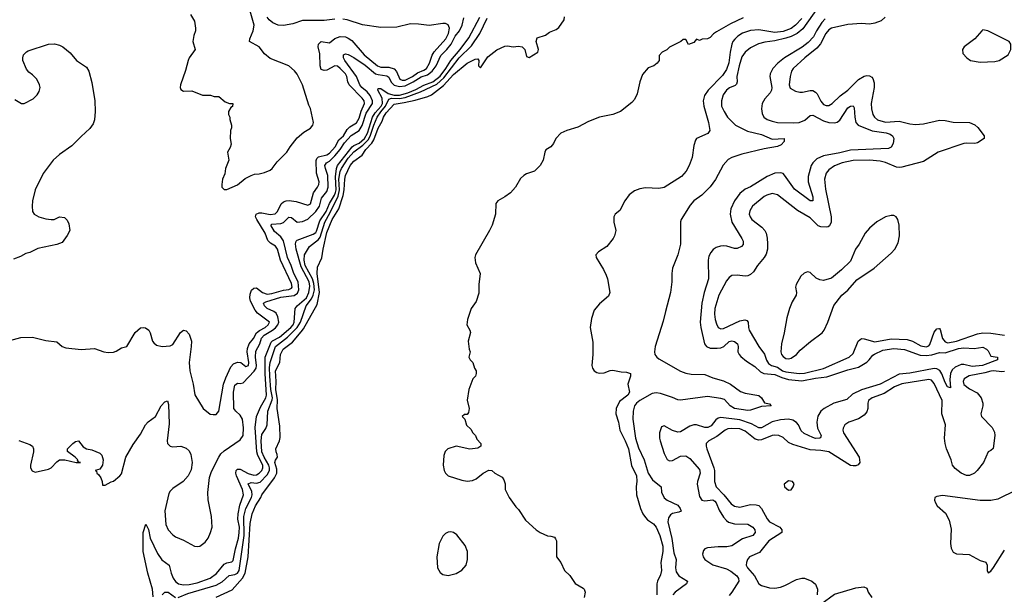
# Model space of a CAD drawing. Header units: inches. Extents: x 1934316 to 2140091, y 524953 to 667329.
# Tile 280 of 384: x 2050536 to 2057829, y 613933 to 618192. Entities that reach past the tile are written whole.
import ezdxf

# ---------------------------------------------------------------- set-up
doc = ezdxf.new("R2010")
doc.units = ezdxf.units.IN
doc.header["$MEASUREMENT"] = 0
doc.layers.add('C0651', color=7, linetype='Continuous')

msp = doc.modelspace()

# ---------------------------------------------------------------- linework, layer by layer
at = {"layer": 'C0651', "color": 5}
for points, elevation in [([(2051800.5, 618230), (2051830, 618181), (2051838.4, 618130), (2051838.4, 618110), (2051826.5, 618073.5), (2051819.5, 618030), (2051835.5, 617970), (2051792.2, 617910), (2051783.1, 617890), (2051764.1, 617815.9), (2051726.8, 617710), (2051724.7, 617690), (2051730, 617674), (2051750, 617662), (2051810, 617664.7), (2051890, 617631.3), (2051950, 617631.3), (2051976.4, 617623.6), (2052010, 617622), (2052058, 617582), (2052090, 617571), (2052114, 617570), (2052110.9, 617549.1), (2052099.6, 617540.4), (2052082, 617510), (2052082, 617490), (2052091.3, 617470), (2052091.6, 617451.6), (2052104.7, 617410), (2052104.7, 617390), (2052098, 617370), (2052096, 617310), (2052101, 617270), (2052094.4, 617245.6), (2052076, 617210), (2052084.7, 617150), (2052061, 617090), (2052056, 617050), (2052038, 617010), (2052032, 616970), (2052034, 616950), (2052050, 616934), (2052070, 616932), (2052150, 616967.3), (2052205.1, 617014.9), (2052250, 617037.3), (2052274.2, 617045.8), (2052310, 617048.2), (2052350, 617058), (2052390, 617076.3), (2052406, 617090), (2052442, 617138), (2052514.5, 617210), (2052538.4, 617250), (2052590, 617315.5), (2052641.7, 617358.3), (2052690, 617388.2), (2052707, 617410), (2052712.8, 617430), (2052690, 617532.3), (2052678, 617558), (2052629.5, 617709.5), (2052590, 617788.7), (2052571.9, 617811.9), (2052530, 617849.2), (2052390, 617904), (2052350, 617939), (2052309.6, 617989.7), (2052237.2, 618030), (2052239.3, 618050), (2052265.1, 618110), (2052272.8, 618150), (2052209.7, 618370)], 260), ([(2056450, 618284.6), (2056335.4, 618124.6), (2056294.2, 618090), (2056250, 618067.8), (2056210, 618054.8), (2056130, 618033.9), (2056054.9, 618025.1), (2056008.1, 618011.9), (2055950, 617983), (2055910, 617951.4), (2055884.6, 617915.4), (2055864.9, 617850), (2055847.9, 617770), (2055850.1, 617730), (2055846.3, 617713.7), (2055836.4, 617703.6), (2055794.4, 617685.6), (2055770.8, 617669.2), (2055746.5, 617633.5), (2055733.1, 617590), (2055734.1, 617550), (2055753.2, 617510), (2055778.3, 617470), (2055837.7, 617410), (2055926.6, 617366.6), (2056030, 617340.1), (2056110, 617306.1), (2056197.3, 617310), (2056199.5, 617290), (2056175, 617265), (2056150, 617252.4), (2056050, 617234.1), (2055884.6, 617195.4), (2055809.6, 617170.4), (2055784.7, 617155.3), (2055747.1, 617113), (2055690, 617006.6), (2055650, 616954), (2055588.6, 616891.4), (2055530, 616848.3), (2055502.9, 616817.1), (2055435.8, 616710), (2055430, 616694), (2055430, 616529.2), (2055410.9, 616450), (2055371.9, 616350), (2055365.2, 616310), (2055366.9, 616250), (2055357.1, 616170), (2055318.3, 616030), (2055303.2, 615956.8), (2055243.1, 615770), (2055237.8, 615730), (2055239.6, 615710), (2055254.4, 615690), (2055270, 615679), (2055430, 615585.7), (2055470, 615572.1), (2055510, 615565.1), (2055610, 615561.9), (2055670, 615537.2), (2055750, 615515.9), (2055799.8, 615490), (2055875, 615435), (2055910, 615423.5), (2056010, 615407.3), (2056031.3, 615390), (2056051.6, 615351.6), (2056090, 615344.7), (2056101, 615330), (2056030, 615325.3), (2055950, 615297), (2055930, 615295.7), (2055829.9, 615310), (2055799.2, 615330), (2055756.4, 615376.4), (2055730, 615385.4), (2055630, 615398.3), (2055430, 615371), (2055410, 615374.4), (2055372.1, 615392.1), (2055281.2, 615421.2), (2055250, 615427.1), (2055219.9, 615420.1), (2055129.7, 615370.3), (2055104.6, 615350), (2055090.8, 615330), (2055079.6, 615290), (2055076.5, 615230), (2055097.9, 615090), (2055118.3, 615018.3), (2055161.5, 614930), (2055192.1, 614832.1), (2055222.3, 614782.3), (2055286.5, 614730), (2055289.5, 614690), (2055309.1, 614649.1), (2055331.2, 614631.2), (2055410, 614593.1), (2055429.2, 614570), (2055434.7, 614550), (2055418.3, 614541.7), (2055370, 614532.4), (2055356.7, 614523.3), (2055340.7, 614499.3), (2055336.8, 614470), (2055366.7, 614346.7), (2055381.6, 614241.6), (2055397.3, 614190), (2055394.5, 614130), (2055399.2, 614099.2), (2055418.4, 614070), (2055482, 614030), (2055475.9, 614010), (2055390.7, 613949.3), (2055374.6, 613930)], 180), ([(2050390, 615794), (2050543.7, 615836.3), (2050630, 615839.1), (2050730, 615814), (2050810, 615804), (2050850, 615770.7), (2050878.5, 615758.5), (2050990, 615748), (2051090, 615753.7), (2051158, 615730), (2051190, 615724.4), (2051230, 615728.7), (2051250, 615735.3), (2051290, 615760.3), (2051330, 615770.5), (2051390, 615873), (2051430, 615907.3), (2051450, 615910.8), (2051467.3, 615907.3), (2051491.3, 615890), (2051502.8, 615870), (2051520.7, 615810), (2051530, 615796), (2051550, 615780.7), (2051590, 615770.6), (2051650, 615773.4), (2051670, 615784.9), (2051726.2, 615873.8), (2051750, 615890.6), (2051770, 615884.9), (2051790, 615860.7), (2051807.4, 615810), (2051806.5, 615770), (2051790.3, 615650), (2051796, 615590), (2051821.3, 615490), (2051832.5, 615412.5), (2051896, 615310), (2051947.9, 615267.9), (2051970, 615264.7), (2051990, 615264.7), (2052010, 615291.3), (2052046, 615490), (2052061.6, 615538.4), (2052099.9, 615620.1), (2052119.2, 615640.8), (2052150, 615653.7), (2052173, 615650), (2052210, 615620.8), (2052231.1, 615630), (2052233, 615650), (2052221.3, 615730), (2052224.3, 615755.7), (2052235.4, 615790), (2052267.3, 615830), (2052288.8, 615871.2), (2052311.5, 615888.5), (2052352.9, 615910), (2052377.5, 615930), (2052385, 615950), (2052297, 616017), (2052279.2, 616039.2), (2052245.8, 616105.8), (2052240.2, 616130), (2052241.8, 616158.2), (2052253, 616187), (2052270, 616202.3), (2052290, 616204.1), (2052334.2, 616170), (2052370, 616158.4), (2052403.2, 616163.2), (2052490, 616186.7), (2052530, 616191.7), (2052550, 616201.2), (2052554.7, 616210), (2052550, 616236.8), (2052467.1, 616410), (2052446.1, 616490), (2052430, 616513.7), (2052394.5, 616534.5), (2052374.1, 616554.1), (2052353.2, 616610), (2052291.6, 616710), (2052283.4, 616730), (2052287.7, 616750), (2052310, 616759.4), (2052330, 616760.8), (2052391.2, 616748.8), (2052427.6, 616752.4), (2052445.7, 616770), (2052473.8, 616826.2), (2052490, 616840.7), (2052510, 616849.3), (2052531.5, 616851.5), (2052584.7, 616844.7), (2052670, 616817.1), (2052690, 616826.4), (2052712.1, 616907.9), (2052742.8, 616950), (2052751.6, 616970), (2052753.5, 616990), (2052735.4, 617055.4), (2052731.5, 617148.5), (2052736.9, 617163.1), (2052750, 617176), (2052810, 617189.1), (2052830, 617202.8), (2052872.2, 617250), (2052899.5, 617300.5), (2052933.1, 617330), (2052961.3, 617378.7), (2052981.8, 617398.2), (2053030, 617426.8), (2053050, 617461.4), (2053065.8, 617514.2), (2053090.3, 617570), (2053088.2, 617590), (2053073.3, 617610), (2052975.2, 617710), (2052966.8, 617730), (2052959.9, 617770), (2052950, 617789.8), (2052910, 617831), (2052890, 617846.1), (2052870, 617850.6), (2052810, 617818.5), (2052790, 617815.1), (2052770, 617821.3), (2052761.5, 617850), (2052758, 617938), (2052746.6, 617990), (2052749.5, 618010.5), (2052770, 618031), (2052830, 618019), (2052870, 618053.4), (2052910, 618066.3), (2052950, 618063.7), (2052970, 618055.8), (2052996.4, 618036.4), (2053087.1, 617930), (2053187.3, 617850), (2053210, 617839.9), (2053270, 617840.3), (2053308.6, 617828.6), (2053327.5, 617807.5), (2053350.8, 617750.8), (2053370, 617742.8), (2053390, 617744.2), (2053445.1, 617770), (2053482.3, 617797.7), (2053530, 617816.3), (2053548.1, 617830), (2053572.1, 617870), (2053591.7, 617928.3), (2053605.7, 617954.3), (2053692, 618050), (2053711.8, 618090), (2053720.2, 618130), (2053710, 618154.6), (2053690, 618163.6), (2053670, 618164.3), (2053570, 618147.9), (2053490, 618158), (2053430, 618160.2), (2053330, 618136), (2053210, 618134.7), (2053073.9, 618153.9), (2052961.2, 618190), (2052930, 618195.6)], 240), ([(2050530, 615073.1), (2050610, 615043.1), (2050630.3, 615030), (2050638.7, 615010), (2050638, 614990), (2050615.6, 614890), (2050616.5, 614870), (2050629.2, 614849.2), (2050650, 614838), (2050750, 614859.3), (2050770, 614870.5), (2050810, 614915.5), (2050831.4, 614928.6), (2050870, 614928.8), (2050954, 614910), (2050986, 614910), (2050972.7, 614912.7), (2050964.7, 614924.7), (2050966, 614930), (2050946, 614950), (2050889.2, 614990.8), (2050889, 615010), (2050930, 615050.8), (2050950, 615066), (2050970.8, 615070.8), (2051007.1, 615027.1), (2051030, 615011.3), (2051070, 615002.8), (2051130, 614978.8), (2051143.4, 614963.4), (2051153.7, 614930), (2051150.3, 614889.7), (2051130, 614859.3), (2051094, 614850), (2051104.7, 614844.7), (2051106.8, 614830), (2051119.9, 614819.9), (2051136.4, 614796.4), (2051147.7, 614770), (2051150, 614742), (2051170, 614742), (2051213.6, 614766.4), (2051230, 614771), (2051277.2, 614810), (2051290, 614826), (2051321.1, 614950), (2051376.2, 615043.8), (2051430, 615120.3), (2051467.3, 615190), (2051488.4, 615211.6), (2051542.3, 615250), (2051582.6, 615330), (2051610, 615359.1), (2051630, 615366.4), (2051639.1, 615339.1), (2051642.9, 615197.1), (2051628.3, 615070), (2051630.3, 615050), (2051650.2, 615030.2), (2051670, 615026.8), (2051730, 615031.1), (2051770, 615015.2), (2051790, 614996.5), (2051803.2, 614970), (2051813.4, 614910), (2051804.8, 614855.2), (2051783.7, 614810), (2051746, 614770), (2051670, 614718), (2051650, 614698), (2051640.6, 614679.4), (2051611, 614551), (2051618.7, 614450), (2051636.2, 614410), (2051670, 614372.9), (2051690, 614358), (2051750, 614334.9), (2051830, 614290.4), (2051850, 614286.7), (2051870, 614290.4), (2051910, 614320.4), (2051931.2, 614350), (2051950, 614391), (2051961.3, 614430), (2051956.3, 614510), (2051932.6, 614632.6), (2051928.5, 614688.5), (2051941.7, 614798.3), (2051956.2, 614843.8), (2052009.9, 614950.1), (2052026.6, 614973.4), (2052050, 614996.8), (2052170, 615078.2), (2052190.7, 615110), (2052194.3, 615165.7), (2052186.6, 615230), (2052170, 615259.7), (2052136.3, 615290), (2052121.4, 615310), (2052119.9, 615430), (2052130, 615483.2), (2052150, 615497.7), (2052170, 615495.6), (2052190, 615499.5), (2052272.9, 615587.1), (2052286.7, 615610), (2052291.1, 615630), (2052282.4, 615690), (2052284.6, 615735.4), (2052314.8, 615790), (2052328, 615832), (2052346.1, 615853.9), (2052409.2, 615890), (2052430, 615907), (2052447.6, 615930), (2052455.4, 615950), (2052448.8, 615988.8), (2052435.7, 616015.7), (2052417.9, 616030), (2052369.9, 616050), (2052348.7, 616070), (2052342.6, 616090), (2052360.1, 616099.9), (2052470, 616135.8), (2052570, 616148), (2052594.5, 616165.5), (2052603.7, 616190), (2052598.9, 616250), (2052565.3, 616310), (2052546.4, 616370), (2052518.6, 616430), (2052490, 616553), (2052470, 616582), (2052422.6, 616622.6), (2052395, 616670), (2052404.1, 616675.9), (2052470, 616680.7), (2052490, 616687.9), (2052530, 616728.4), (2052550, 616726.5), (2052590, 616691.3), (2052630, 616697), (2052670, 616714.2), (2052730.2, 616770), (2052755.5, 616810), (2052771.7, 616870), (2052810, 616918.3), (2052821.4, 616950), (2052818, 617038), (2052800.4, 617090), (2052796.5, 617110), (2052800.7, 617119.3), (2052807.9, 617130), (2052830, 617143.5), (2052870, 617182.3), (2052909, 617230), (2052940.8, 617279.2), (2052990, 617334.3), (2053050, 617371.5), (2053071.7, 617408.3), (2053101.7, 617498.3), (2053149.5, 617570), (2053150.2, 617590), (2053131.1, 617630), (2053110, 617656.1), (2053069.6, 617689.6), (2053054.7, 617710), (2053030.7, 617770), (2052944.9, 617890), (2052934, 617910), (2052934.2, 617930), (2052950, 617937.7), (2052970, 617934), (2053010, 617912.3), (2053094.2, 617854.2), (2053171.1, 617791.1), (2053190, 617784.2), (2053256.1, 617776.1), (2053270, 617766.2), (2053288.4, 617728.4), (2053310, 617706.6), (2053350, 617696.4), (2053390, 617701), (2053450.3, 617730), (2053510, 617768.3), (2053557.1, 617782.9), (2053591, 617810), (2053621.1, 617850), (2053654.6, 617925.4), (2053700.1, 617970), (2053732.3, 618010), (2053761.1, 618070), (2053793.4, 618110), (2053812.1, 618150), (2053826.6, 618206.6)], 220), ([(2051525.6, 613914.4), (2051518.8, 613970), (2051484.5, 614090), (2051450.8, 614250), (2051449.2, 614390), (2051470, 614453), (2051490, 614414.4), (2051502.8, 614350), (2051555.4, 614235.4), (2051589.1, 614189.1), (2051642.7, 614150), (2051657.3, 614090), (2051672.5, 614052.5), (2051688.9, 614028.9), (2051711.8, 614011.8), (2051750, 614002.8), (2051790, 614006.4), (2051850, 614019.3), (2051946.1, 614053.9), (2051993.8, 614086.2), (2052050, 614156.8), (2052070, 614166.2), (2052106.9, 614173.1), (2052116.5, 614183.5), (2052133.7, 614270), (2052157.1, 614350), (2052162.6, 614390), (2052162.9, 614430), (2052152.6, 614490), (2052154, 614530), (2052166.6, 614593.4), (2052194.4, 614670), (2052185.3, 614710), (2052141.2, 614810), (2052136.7, 614830), (2052140.2, 614850), (2052150, 614860.7), (2052170, 614861.7), (2052228, 614828), (2052270, 614816), (2052290, 614818.7), (2052310, 614830.1), (2052329.4, 614850), (2052337.5, 614870), (2052335.9, 614890), (2052300.9, 614960.9), (2052291.2, 614990), (2052280.9, 615170), (2052289.1, 615250.9), (2052319.9, 615320.1), (2052358.9, 615390), (2052364.5, 615410), (2052355, 615570), (2052354.8, 615690), (2052398.9, 615801.1), (2052408.5, 615811.5), (2052460.1, 615839.9), (2052545.2, 615910), (2052560.6, 615930), (2052568.5, 615950), (2052577.5, 616050), (2052592.1, 616070), (2052660.8, 616130), (2052678.5, 616170), (2052684, 616216), (2052681.1, 616250), (2052620.3, 616360.3), (2052583.2, 616490), (2052579.8, 616530), (2052583.9, 616550), (2052590, 616558.8), (2052710, 616602.7), (2052730, 616615.4), (2052735.1, 616624.9), (2052759.5, 616700.5), (2052806.2, 616770), (2052831.4, 616828.6), (2052868.6, 616890), (2052875.8, 616910), (2052878.8, 616930), (2052874.1, 617025.9), (2052883.5, 617090), (2052890.9, 617110), (2052997.4, 617250), (2053010, 617259.8), (2053050, 617275.9), (2053090.6, 617310), (2053112.6, 617350), (2053149.9, 617470.1), (2053170, 617501.7), (2053212.1, 617550), (2053222.5, 617570), (2053220.8, 617610), (2053187.9, 617670), (2053190, 617681.7), (2053210, 617681.4), (2053264.4, 617644.4), (2053310, 617633.3), (2053350, 617631.5), (2053411.3, 617648.7), (2053470, 617673.3), (2053530, 617707.5), (2053597.1, 617730), (2053650, 617772.3), (2053693.1, 617830), (2053728.8, 617890), (2053798, 617970), (2053863.1, 618056.9), (2053943.7, 618210)], 180), ([(2051710, 613908.8), (2051781.1, 613938.9), (2051990, 613999.9), (2052035.2, 614024.8), (2052087.8, 614072.2), (2052130, 614078.7), (2052150, 614088.8), (2052161.7, 614110), (2052199.2, 614370), (2052195.8, 614510), (2052210, 614570), (2052252.8, 614650), (2052258.3, 614670), (2052254.5, 614694.5), (2052229, 614751), (2052250, 614761.5), (2052290, 614756.6), (2052316.3, 614763.7), (2052370, 614818.6), (2052386, 614850), (2052386.1, 614870), (2052380, 614890), (2052345.7, 614950), (2052329, 614990), (2052323.9, 615070), (2052330, 615117.8), (2052358.3, 615161.7), (2052368.5, 615190), (2052373.9, 615290), (2052406.8, 615373.2), (2052408.2, 615390), (2052395.8, 615450), (2052388.2, 615550), (2052385.2, 615614.8), (2052390, 615650.2), (2052429.8, 615770.2), (2052520.7, 615839.3), (2052591.3, 615910), (2052615, 615950), (2052658.5, 616070), (2052697.1, 616122.9), (2052709.8, 616150), (2052718.7, 616190), (2052715.5, 616235.5), (2052704.3, 616270), (2052650.5, 616370), (2052643.2, 616410), (2052645.6, 616450), (2052682.4, 616510), (2052750, 616563.4), (2052760.4, 616579.6), (2052795.3, 616690), (2052836.5, 616763.5), (2052895.3, 616884.7), (2052904.3, 616930), (2052898.6, 617010), (2052910, 617067.1), (2052919.1, 617090), (2052970, 617165.3), (2053010, 617212.1), (2053078.7, 617261.3), (2053117.8, 617302.2), (2053131.6, 617328.4), (2053158.1, 617410), (2053184.5, 617470), (2053210, 617509.1), (2053245.9, 617550), (2053270, 617603.3), (2053290.9, 617609.1), (2053350, 617606.4), (2053390, 617615.4), (2053503.6, 617656.4), (2053625.1, 617714.9), (2053678.2, 617761.8), (2053790, 617909.7), (2053881.2, 617998.8), (2053942.9, 618090), (2053997.6, 618202.4)], 160), ([(2051990, 613911.3), (2052110, 613965.8), (2052186.2, 614053.8), (2052206, 614090), (2052228.4, 614211.6), (2052243.3, 614456.7), (2052257, 614530), (2052283.5, 614590), (2052322.5, 614650), (2052330, 614670.3), (2052422.5, 614797.5), (2052439.7, 614830), (2052440.4, 614860.3), (2052426.1, 614910), (2052430, 614928), (2052445.7, 614950), (2052443.9, 614970), (2052434.4, 614990), (2052434, 615010), (2052460.8, 615070), (2052465.9, 615094.1), (2052462, 615178), (2052441.8, 615310), (2052446.2, 615373.8), (2052432.2, 615450), (2052435.2, 615510), (2052430.9, 615590), (2052462.5, 615650), (2052468.2, 615710), (2052487.9, 615750), (2052557.3, 615802.7), (2052621.7, 615878.3), (2052638.6, 615901.4), (2052738.7, 616081.3), (2052756.2, 616170), (2052739.3, 616310), (2052741.8, 616358.2), (2052773.8, 616426.2), (2052782.6, 616490), (2052810, 616613.7), (2052850, 616710.1), (2052899.8, 616790), (2052932.4, 616887.6), (2052939.2, 616930), (2052943.1, 617010), (2052950, 617035.9), (2052983.6, 617110), (2053010, 617144.2), (2053071.6, 617188.4), (2053100.9, 617230), (2053144.2, 617275.8), (2053159, 617301), (2053190, 617386.8), (2053219.8, 617440.2), (2053230.4, 617470), (2053250, 617500.6), (2053310, 617566), (2053383.1, 617576.9), (2053464.2, 617595.8), (2053558.4, 617621.6), (2053585, 617635), (2053675.8, 617704.2), (2053750, 617784.4), (2053850, 617869), (2053910, 617898.4), (2053930, 617901), (2053935.5, 617890), (2053934.8, 617850), (2053950, 617834.8), (2054003.5, 617916.5), (2054070, 617967.7), (2054130, 617994.8), (2054150, 617998.8), (2054191, 617991), (2054230, 617996.3), (2054258, 617990), (2054277.3, 617970), (2054290, 617918), (2054310, 617911), (2054372.7, 617950), (2054379.3, 617970), (2054361.2, 618030), (2054370, 618056), (2054430, 618078), (2054460.9, 618099.1), (2054510, 618118), (2054530, 618133.4), (2054567.6, 618190), (2054572.3, 618212.3)], 140), ([(2052870, 618194.8), (2052790, 618185.4), (2052630, 618185.3), (2052559.2, 618160.8), (2052490, 618147.5), (2052450, 618151.3), (2052410, 618168.5), (2052382.9, 618190), (2052367.7, 618210)], 240), ([(2055894.5, 618205.5), (2055799.9, 618160.1), (2055698, 618102), (2055673.8, 618086.2), (2055650, 618059), (2055630, 618049), (2055591.6, 618048.4), (2055570, 618038), (2055550, 618048), (2055530, 618022), (2055490, 618008), (2055470, 618046), (2055450, 618046), (2055434, 618030), (2055350, 617988.7), (2055330, 617968.7), (2055294, 617950), (2055272.7, 617927.3), (2055272, 617890), (2055258, 617870), (2055232, 617850), (2055190, 617834), (2055150, 617785.2), (2055128.7, 617731.3), (2055110, 617642), (2055090, 617601.2), (2055070, 617577.2), (2054986.8, 617510), (2054930, 617489.8), (2054830, 617468.7), (2054750, 617438), (2054670, 617394), (2054589.5, 617369.5), (2054543, 617350), (2054506.4, 617310), (2054490, 617274), (2054470.6, 617250), (2054434, 617226), (2054424.7, 617210), (2054413.4, 617150), (2054390.8, 617110), (2054350, 617069.4), (2054290, 617049.5), (2054270, 617038), (2054245.7, 617014.3), (2054207.9, 616950), (2054170.6, 616909.4), (2054130, 616877.8), (2054077, 616850), (2054062.8, 616830), (2054061.1, 616750), (2054036, 616670), (2054016.9, 616630), (2053911.8, 616450), (2053907.9, 616430), (2053911.5, 616390), (2053947, 616310), (2053935.9, 616230), (2053936, 616164), (2053916.7, 616103.3), (2053880.5, 616050), (2053853, 615970), (2053847.7, 615930), (2053871, 615890), (2053874, 615874), (2053858.8, 615810), (2053864.7, 615750), (2053871.3, 615730), (2053862, 615690), (2053872, 615670), (2053892, 615650), (2053904.7, 615610), (2053918, 615590), (2053918, 615570), (2053911.3, 615550), (2053891.3, 615530), (2053862.8, 615450), (2053851.3, 615371.3), (2053864.7, 615310), (2053859.6, 615280.4), (2053850, 615266), (2053830, 615266), (2053814, 615250), (2053832, 615232), (2053846.4, 615186.4), (2053876.9, 615156.9), (2053892, 615130), (2053910.9, 615110.9), (2053922, 615082), (2053951.3, 615050), (2053952, 615030), (2053930, 615015.3), (2053870.5, 615009.5), (2053770, 615029.8), (2053707.8, 615012.2), (2053687.6, 614992.4), (2053677.3, 614962.7), (2053672, 614890), (2053679.5, 614850), (2053690, 614830.2), (2053710, 614812.3), (2053810, 614778.8), (2053850, 614771), (2053890, 614776), (2053918, 614790), (2053970, 614831.3), (2054010, 614852), (2054034, 614850), (2054054, 614830), (2054110, 614802), (2054122, 614782), (2054130.9, 614750.9), (2054132, 614710), (2054162, 614650), (2054210, 614582), (2054230, 614562), (2054283.5, 614483.5), (2054362, 614410), (2054390, 614391.3), (2054446, 614366), (2054470, 614364.7), (2054496, 614356), (2054505.4, 614345.4), (2054510.8, 614330), (2054511.3, 614210), (2054544.7, 614170), (2054572, 614110), (2054610, 614072), (2054650, 614012), (2054710, 613978), (2054718, 613970), (2054724.7, 613950), (2054716, 613910)], 140), ([(2056330, 618199.9), (2056282.5, 618150), (2056250, 618127), (2056190, 618105), (2056130, 618096.2), (2056010, 618115.3), (2055950, 618111.3), (2055888.6, 618091.4), (2055855.6, 618070), (2055831.9, 618048.1), (2055818.7, 618030), (2055811, 618009), (2055798.3, 617950), (2055789.3, 617870.7), (2055770, 617821.5), (2055742.1, 617777.9), (2055635.9, 617670), (2055608.6, 617630), (2055599.5, 617590), (2055603.2, 617550), (2055637.8, 617430), (2055648, 617370), (2055631.7, 617348.3), (2055550, 617312), (2055540.9, 617299.1), (2055530, 617258), (2055517.8, 617170), (2055495.2, 617110), (2055473.2, 617070), (2055437, 617030), (2055310, 616948.7), (2055270, 616940.3), (2055170, 616944.7), (2055130, 616938.9), (2055090, 616923.7), (2055050, 616894.6), (2055017.8, 616850), (2054982.3, 616777.7), (2054946.8, 616750), (2054936.3, 616730), (2054936.4, 616690), (2054950.4, 616630), (2054942.6, 616590), (2054931.7, 616570), (2054884.9, 616510), (2054823.8, 616470), (2054803, 616450), (2054805.3, 616430), (2054860.4, 616340.4), (2054879.2, 616299.2), (2054889.4, 616270), (2054907, 616170), (2054896.3, 616143.7), (2054830, 616086.6), (2054790, 616039.7), (2054770, 615978), (2054762.4, 615910), (2054781.3, 615801.3), (2054781.1, 615710), (2054773.4, 615630), (2054777.7, 615610), (2054790.1, 615590.1), (2054810, 615576.3), (2054830, 615570.9), (2054865.3, 615574.7), (2054910, 615591.8), (2054930, 615594.7), (2054990, 615582.4), (2055030, 615580.5), (2055061, 615570), (2055061, 615550), (2055041, 615490), (2055052.4, 615430), (2055040.5, 615410), (2054978.9, 615361.1), (2054953.7, 615310), (2054950.3, 615270), (2054970.2, 615210), (2054980.6, 615150), (2055020.5, 615070), (2055044.1, 615010), (2055066.6, 614886.6), (2055103.5, 614810), (2055107.2, 614772.8), (2055102.8, 614730), (2055105.3, 614670), (2055134.9, 614570), (2055152.2, 614530), (2055170, 614503), (2055186, 614486), (2055230, 614454.9), (2055250, 614430.3), (2055278, 614370), (2055298.8, 614290), (2055300.4, 614250), (2055284.5, 614170), (2055290.1, 614109.9), (2055282.5, 614077.4), (2055259.6, 614030), (2055255.8, 614010), (2055256.1, 613930)], 160), ([(2056502.7, 618197.3), (2056477, 618170), (2056437.9, 618110), (2056415.6, 618064.4), (2056376.7, 618023.3), (2056331.2, 617988.8), (2056201.6, 617910), (2056151.3, 617868.7), (2056115.4, 617830), (2056095.4, 617790), (2056092.5, 617770), (2056107, 617690), (2056104.1, 617670), (2056094.3, 617650), (2056055.6, 617604.4), (2056034.6, 617570), (2056031.6, 617530), (2056036, 617496), (2056048.8, 617470), (2056072.5, 617452.5), (2056110, 617438.9), (2056150, 617430.8), (2056270, 617426.4), (2056309.6, 617430.4), (2056352, 617448), (2056390, 617480.8), (2056410, 617483.3), (2056490, 617441.2), (2056530, 617429.5), (2056570, 617427.4), (2056590, 617432.7), (2056610, 617447.6), (2056670, 617537.3), (2056690, 617551.9), (2056710, 617554), (2056717.6, 617537.6), (2056721.7, 617470), (2056729.1, 617430), (2056746.7, 617410), (2056850, 617368.4), (2056953.3, 617353.3), (2056984.2, 617344.2), (2057000.3, 617330), (2057009.7, 617310), (2057006.6, 617273.4), (2056990, 617247.2), (2056970, 617238.1), (2056690, 617224.2), (2056610, 617204.1), (2056490, 617182.9), (2056440, 617160), (2056410, 617131.6), (2056397.5, 617110), (2056375.7, 617030), (2056376.9, 616990), (2056410, 616879.3), (2056410, 616848.4), (2056390, 616848.5), (2056275.2, 616935.2), (2056200.3, 617040.3), (2056190, 617051.5), (2056170, 617057.8), (2056130, 617053.4), (2056071.5, 617028.5), (2055950, 616952), (2055910, 616934.4), (2055870, 616902.7), (2055830.1, 616850), (2055804.1, 616790), (2055798.1, 616750), (2055810.8, 616690), (2055885.2, 616570), (2055894.9, 616550), (2055894.4, 616525.6), (2055882.4, 616510), (2055850, 616495.6), (2055830, 616496.1), (2055772.6, 616512.6), (2055750, 616514.7), (2055726.5, 616513.5), (2055695.7, 616504.3), (2055672.1, 616487.9), (2055654.3, 616465.7), (2055641.3, 616438.7), (2055634.2, 616410), (2055638.3, 616270), (2055606.9, 616170), (2055589.1, 616090), (2055576.2, 615950), (2055580.7, 615910), (2055608.5, 615790), (2055623.6, 615770), (2055650, 615757.3), (2055702.8, 615757.2), (2055730, 615760.5), (2055750.6, 615769.4), (2055790, 615805.8), (2055810, 615811), (2055830, 615807.4), (2055852.9, 615790), (2055858, 615770), (2055856.2, 615730), (2055864.7, 615710), (2055876.3, 615696.3), (2055919.6, 615659.7), (2055980.8, 615620.8), (2056022.3, 615582.3), (2056048, 615570), (2056130, 615562.4), (2056180.5, 615540.5), (2056230, 615526.1), (2056330, 615515.5), (2056430, 615534.9), (2056514.7, 615545.3), (2056670, 615596.5), (2056750, 615615.7), (2056810, 615654), (2056828.6, 615670), (2056854.1, 615705.9), (2056866.2, 615713.8), (2056930, 615742.8), (2057010, 615755.6), (2057090, 615746.5), (2057205.9, 615705.9), (2057250, 615702.8), (2057293.1, 615706.9), (2057350, 615725.9), (2057390, 615722.9), (2057490, 615755.5), (2057530, 615758.6), (2057604.4, 615755.6), (2057670, 615763.6), (2057698, 615750), (2057710, 615738), (2057730, 615698.8), (2057778, 615690), (2057779.1, 615670), (2057668, 615630), (2057590, 615622.6), (2057530, 615637.2), (2057510, 615636), (2057464.4, 615615.6), (2057442.7, 615597.3), (2057430.1, 615570), (2057424.8, 615524.8), (2057430, 615462.7), (2057409.2, 615470), (2057390, 615503), (2057367.1, 615567.1), (2057351.5, 615591.5), (2057330, 615604.6), (2057310, 615607.7), (2057130, 615572.5), (2057050, 615563.4), (2056910, 615489.3), (2056770, 615448.5), (2056704.3, 615415.7), (2056662.8, 615377.2), (2056565.2, 615350), (2056494.5, 615310), (2056468.8, 615290), (2056446.5, 615253.5), (2056439.2, 615210), (2056445.1, 615165.1), (2056472.4, 615110), (2056466.2, 615093.8), (2056459.1, 615090), (2056430, 615088.7), (2056410, 615094.6), (2056345.3, 615125.3), (2056325, 615145), (2056303.4, 615190), (2056290, 615207.1), (2056263, 615223), (2056229.9, 615229.9), (2056170, 615226.2), (2056110, 615211.2), (2056030, 615166.8), (2056010, 615168), (2055956.6, 615196.6), (2055870, 615225.1), (2055730, 615243.4), (2055710, 615238.8), (2055693, 615227), (2055657.6, 615182.4), (2055631.8, 615168.2), (2055610, 615169.1), (2055550, 615189.2), (2055530, 615189.9), (2055500.7, 615179.3), (2055430, 615138), (2055410, 615135.9), (2055370, 615147.9), (2055310, 615181.6), (2055290, 615173.2), (2055275, 615130), (2055273.7, 615090), (2055279.1, 615070), (2055310, 614977), (2055332.1, 614932.1), (2055350, 614922.5), (2055370, 614924.3), (2055430, 614956.1), (2055470, 614959.8), (2055499.8, 614939.8), (2055570, 614857.6), (2055576.8, 614830), (2055555.5, 614770), (2055553.8, 614750), (2055570, 614657), (2055587.8, 614630), (2055610, 614624.9), (2055670, 614632.6), (2055684.1, 614624.1), (2055694.7, 614610), (2055717.3, 614557.3), (2055750, 614504.2), (2055770, 614479), (2055786.5, 614466.5), (2055830, 614455), (2055930, 614453.9), (2055965.3, 614430), (2055980.8, 614410), (2055984.4, 614390), (2055967, 614370), (2055890, 614343.4), (2055810, 614292.5), (2055774.1, 614285.9), (2055710, 614285.2), (2055630, 614277.3), (2055610.8, 614269.2), (2055601.8, 614258.2), (2055594.2, 614230), (2055597.7, 614210), (2055611.2, 614190), (2055670, 614151.4), (2055770, 614122.2), (2055804.3, 614104.3), (2055846.5, 614070), (2055860.4, 614050), (2055862, 614030), (2055810, 613948.5), (2055790, 613925.3)], 220), ([(2056947.6, 618210), (2056916.1, 618183.9), (2056870, 618164.9), (2056830, 618159.6), (2056770, 618162.6), (2056670, 618155.7), (2056550, 618128.9), (2056530, 618115.7), (2056507.8, 618090), (2056467.7, 618012.3), (2056440, 617980), (2056352.1, 617910), (2056265.5, 617830), (2056252.9, 617810), (2056242, 617770), (2056235.3, 617710), (2056243.8, 617683.8), (2056282, 617662), (2056313.5, 617653.5), (2056333.8, 617653.8), (2056390, 617668), (2056410, 617666.7), (2056430, 617655.6), (2056441.7, 617641.7), (2056470, 617588.9), (2056490, 617563.2), (2056510, 617554.7), (2056530, 617556.5), (2056554.5, 617570), (2056613.9, 617626.1), (2056669.9, 617670.1), (2056750, 617749.2), (2056790, 617772.4), (2056810, 617777.3), (2056830, 617775.6), (2056846.7, 617766.7), (2056855.6, 617755.6), (2056863.9, 617723.9), (2056864.3, 617690), (2056841.8, 617570), (2056846, 617530), (2056855.5, 617490), (2056867.1, 617470), (2056890.3, 617450), (2056950, 617432.8), (2057050, 617438.8), (2057130, 617418.8), (2057170, 617414.7), (2057230, 617419.9), (2057350, 617447.2), (2057390, 617444.5), (2057450, 617432.8), (2057570, 617429.6), (2057610, 617413.6), (2057632.5, 617392.5), (2057680.5, 617330), (2057679.1, 617310), (2057630, 617279.4), (2057610, 617274.5), (2057550, 617277), (2057530, 617273), (2057339.1, 617210), (2057230, 617141), (2057070, 617099.4), (2057050, 617096.2), (2057030, 617099.4), (2056950, 617132.8), (2056910, 617144.3), (2056830, 617151.4), (2056710, 617149), (2056628.2, 617130), (2056570, 617107.6), (2056530, 617078.5), (2056510, 617054.7), (2056496.9, 617010), (2056503.8, 616936.2), (2056547.5, 616730), (2056545.4, 616690), (2056535, 616665), (2056524.1, 616655.9), (2056510, 616652.8), (2056470, 616656.8), (2056450, 616664.8), (2056390, 616722.8), (2056296.7, 616776.6), (2056150, 616893.3), (2056110, 616902.9), (2056070, 616891.9), (2056050, 616880.2), (2055964.5, 616810), (2055944.3, 616775.7), (2055940.2, 616750), (2055945.6, 616730), (2055959, 616710), (2056033.7, 616653.7), (2056054.4, 616630), (2056064.2, 616610), (2056072.4, 616572.4), (2056075, 616530), (2056073.7, 616490), (2056065, 616455), (2056050.2, 616430), (2055999.6, 616370), (2055970, 616323.6), (2055950, 616302.6), (2055930, 616292.4), (2055910, 616289.8), (2055850, 616298.7), (2055810, 616295.6), (2055790, 616281.5), (2055770, 616256.4), (2055714.2, 616150), (2055683.8, 616050), (2055681.6, 616010), (2055686.4, 615970), (2055696.4, 615936.4), (2055710, 615910.2), (2055730, 615900.5), (2055750, 615903.1), (2055870, 615959.6), (2055907.8, 615967.8), (2055922.5, 615962.5), (2055932.5, 615950), (2055932.9, 615910), (2055938.8, 615890), (2056011.6, 615770), (2056053, 615713), (2056067.3, 615667.3), (2056082.7, 615642.7), (2056103.6, 615630), (2056150, 615615.6), (2056187.1, 615590), (2056210, 615581.2), (2056310, 615570.4), (2056350, 615571.2), (2056490, 615605.5), (2056679.1, 615690), (2056710, 615717.4), (2056746.6, 615810), (2056770, 615827.9), (2056790, 615827.1), (2056870, 615804.4), (2056990, 615826.6), (2057110, 615821.2), (2057150, 615809.5), (2057210, 615775.1), (2057250, 615767), (2057270, 615775.3), (2057276.5, 615783.5), (2057310, 615875.6), (2057330, 615901.7), (2057343.4, 615903.4), (2057350, 615903.8), (2057354.5, 615894.5), (2057370.1, 615830), (2057390, 615803.8), (2057410, 615795.7), (2057474.5, 615810), (2057630, 615862.7), (2057670.1, 615870.1), (2057729.1, 615869.1), (2057830, 615852.6)], 240), ([(2050499.5, 617599.5), (2050550, 617571), (2050570, 617571), (2050635.9, 617604.1), (2050666.2, 617633.8), (2050681.3, 617658.7), (2050687.6, 617690), (2050683.6, 617710), (2050661.6, 617750), (2050630, 617783.6), (2050603.6, 617803.6), (2050585.9, 617825.9), (2050559.7, 617890), (2050558, 617910), (2050563.6, 617930), (2050585.7, 617954.3), (2050599.4, 617960.6), (2050750, 618011.4), (2050792.7, 618012.7), (2050830, 618003.1), (2050856.3, 617990), (2050910, 617944.9), (2050956.3, 617890), (2051030, 617840.3), (2051048, 617810), (2051070, 617726), (2051091.3, 617590), (2051095.5, 617510), (2051089.1, 617450), (2051079.3, 617420.7), (2051055.4, 617384.6), (2050990, 617326.6), (2050922.2, 617257.8), (2050830, 617193), (2050783.1, 617150), (2050710, 617051.8), (2050650.3, 616930), (2050631.7, 616850), (2050627.4, 616810), (2050630.4, 616770.4), (2050642, 616750), (2050678, 616730), (2050730, 616715.8), (2050769.5, 616710.5), (2050790, 616710.7), (2050830, 616730.6), (2050866.8, 616726.8), (2050887.1, 616707.1), (2050899.9, 616679.9), (2050907.3, 616630), (2050888.1, 616591.9), (2050850, 616541.2), (2050810, 616526.6), (2050670, 616496.2), (2050610, 616467.3), (2050581.3, 616458.7), (2050543, 616437), (2050490, 616418)], 240), ([(2057830, 615583.9), (2057810, 615581.8), (2057750, 615590.5), (2057730, 615587.6), (2057685.8, 615574.2), (2057568.8, 615551.2), (2057531.7, 615530), (2057524.2, 615510), (2057530, 615489.1), (2057570, 615454.9), (2057626.9, 615426.9), (2057656.5, 615390), (2057670.2, 615350), (2057670.2, 615329.8), (2057655.8, 615270), (2057660.4, 615250), (2057738.8, 615170), (2057755.6, 615135.6), (2057759.3, 615110), (2057745.4, 615014.6), (2057730, 614998), (2057710, 614988), (2057674.4, 614910), (2057628.9, 614850), (2057608.4, 614830), (2057570, 614812.8), (2057550, 614813.6), (2057509.9, 614829.9), (2057464.3, 614864.3), (2057445.3, 614890), (2057435.6, 614930), (2057400.3, 615010), (2057389.8, 615050), (2057386.5, 615090), (2057392.5, 615190), (2057366, 615270), (2057368.4, 615370), (2057310, 615495.8), (2057290, 615519.9), (2057270, 615524.7), (2057070, 615493.9), (2057014.7, 615470), (2056939, 615421), (2056850.8, 615389.2), (2056822.8, 615370), (2056817.3, 615350), (2056819, 615310), (2056810, 615285.1), (2056790, 615259.7), (2056750, 615232.9), (2056677.3, 615210), (2056648.4, 615190), (2056634.6, 615165.4), (2056633.1, 615150), (2056638.5, 615130), (2056754, 614950), (2056758.7, 614910), (2056747.2, 614892.8), (2056730, 614886.3), (2056710, 614884), (2056688.8, 614888.8), (2056530, 614989.9), (2056470, 614999.3), (2056390, 615003.7), (2056262.5, 615042.5), (2056230, 615059.3), (2056190, 615096.1), (2056159.3, 615110), (2056130, 615113.3), (2056110, 615110.5), (2056030, 615078.2), (2056010, 615075.8), (2055983.1, 615083.1), (2055910, 615141.1), (2055870, 615159.9), (2055810, 615162.8), (2055781.5, 615158.5), (2055761.6, 615150), (2055698.4, 615101.6), (2055641.1, 615070), (2055621.1, 615050), (2055620.3, 615030), (2055626, 615010), (2055678.1, 614870), (2055682.4, 614850), (2055681.3, 614770), (2055694.5, 614730), (2055751.4, 614670), (2055804.6, 614604.6), (2055830, 614586.3), (2055870, 614579.2), (2055950, 614599.4), (2055990, 614597.1), (2056010.1, 614590.1), (2056030.1, 614570.1), (2056071.6, 614491.6), (2056090, 614471.1), (2056165.3, 614430), (2056180.9, 614410), (2056180.3, 614390), (2056085.2, 614330), (2056016.6, 614243.4), (2055942, 614210), (2055926.3, 614190), (2055919, 614170), (2055917.8, 614150), (2055926.9, 614130), (2055977.6, 614070), (2056010.2, 614010.2), (2056030, 613998), (2056090, 613981.3), (2056130, 613979.5), (2056170, 613985.7), (2056202.6, 613997.4), (2056290, 614043), (2056330, 614053), (2056350, 614053), (2056402.8, 614030), (2056430, 614007.3), (2056446.4, 613970), (2056441.6, 613930)], 240), ([(2057916, 614704), (2057781.4, 614638.6), (2057730, 614628), (2057650, 614628.6), (2057370, 614665.2), (2057330, 614658), (2057314, 614650), (2057312, 614630), (2057318, 614610), (2057331.3, 614590), (2057393.7, 614533.7), (2057421.4, 614481.4), (2057435.4, 614415.4), (2057430.3, 614310), (2057436.1, 614276.1), (2057450, 614245.5), (2057473.7, 614233.7), (2057568, 614228), (2057650, 614184.7), (2057690.9, 614170.9), (2057701, 614150), (2057702.8, 614110), (2057710, 614092), (2057730, 614104.7), (2057750, 614131), (2057830, 614260.7)], 260), ([(2051590.9, 613930), (2051610, 613948.2), (2051636.1, 613950), (2051689.1, 613909.1)], 160), ([(2056470, 613860.7), (2056570, 613934), (2056730, 613980.3), (2056788.2, 613988.2), (2056810, 613978.8), (2056821.6, 613950), (2056848, 613910)], 240)]:
    msp.add_lwpolyline(points, dxfattribs=dict(at, elevation=elevation))
for points, elevation in [([(2057670, 618115.3), (2057662, 618110), (2057610, 618048.7), (2057532, 617990), (2057518, 617970), (2057522, 617942), (2057551.3, 617910), (2057578, 617890), (2057650, 617876.9), (2057758.3, 617881.7), (2057790, 617888), (2057858, 617930), (2057878, 617970), (2057878, 618010), (2057866, 618030), (2057706, 618110)], 260), ([(2056990, 616740.9), (2056950, 616731.8), (2056885.8, 616694.2), (2056830, 616647), (2056799.5, 616610), (2056752.8, 616527.3), (2056725.5, 616490), (2056690, 616402), (2056623.4, 616336.6), (2056550, 616275.3), (2056490, 616259), (2056463.1, 616263.1), (2056436.5, 616276.5), (2056390, 616317.2), (2056370, 616322.7), (2056346.2, 616313.8), (2056322.8, 616290), (2056286.8, 616230), (2056282.8, 616210), (2056290.8, 616170), (2056286.8, 616150), (2056258.5, 616101.5), (2056237.3, 616050), (2056218.5, 615981.5), (2056199.3, 615870), (2056178, 615790), (2056174.6, 615730), (2056178, 615710), (2056190, 615694.4), (2056210, 615680.9), (2056230, 615678.3), (2056250, 615684), (2056289.5, 615710), (2056317.5, 615742.5), (2056393.9, 615806.1), (2056480.9, 615870), (2056495.1, 615890), (2056522.9, 615950), (2056566.6, 616073.4), (2056626, 616150), (2056670, 616187.3), (2056737.5, 616262.5), (2056864, 616350), (2056990, 616461), (2057017.2, 616490), (2057042, 616538), (2057053.2, 616590), (2057049.2, 616670), (2057041.2, 616710), (2057028.7, 616730), (2057010, 616739.3)], 260), ([(2056230, 614773.6), (2056197.3, 614750), (2056202, 614730), (2056230, 614704), (2056250, 614706.8), (2056266, 614730), (2056271.7, 614751.7), (2056259, 614770)], 260), ([(2053730, 614396.5), (2053710, 614394.1), (2053690, 614383.6), (2053670, 614363.7), (2053644, 614310), (2053626.3, 614210), (2053631.7, 614130), (2053650, 614094.6), (2053670, 614080.9), (2053710, 614073), (2053770, 614087.9), (2053810, 614110.9), (2053842.4, 614150), (2053853.1, 614190), (2053852.4, 614250), (2053834.9, 614294.9), (2053774.2, 614374.2), (2053750, 614392.3)], 140)]:
    msp.add_lwpolyline(points, close=True, dxfattribs=dict(at, elevation=elevation))

doc.saveas('drawing.dxf')
